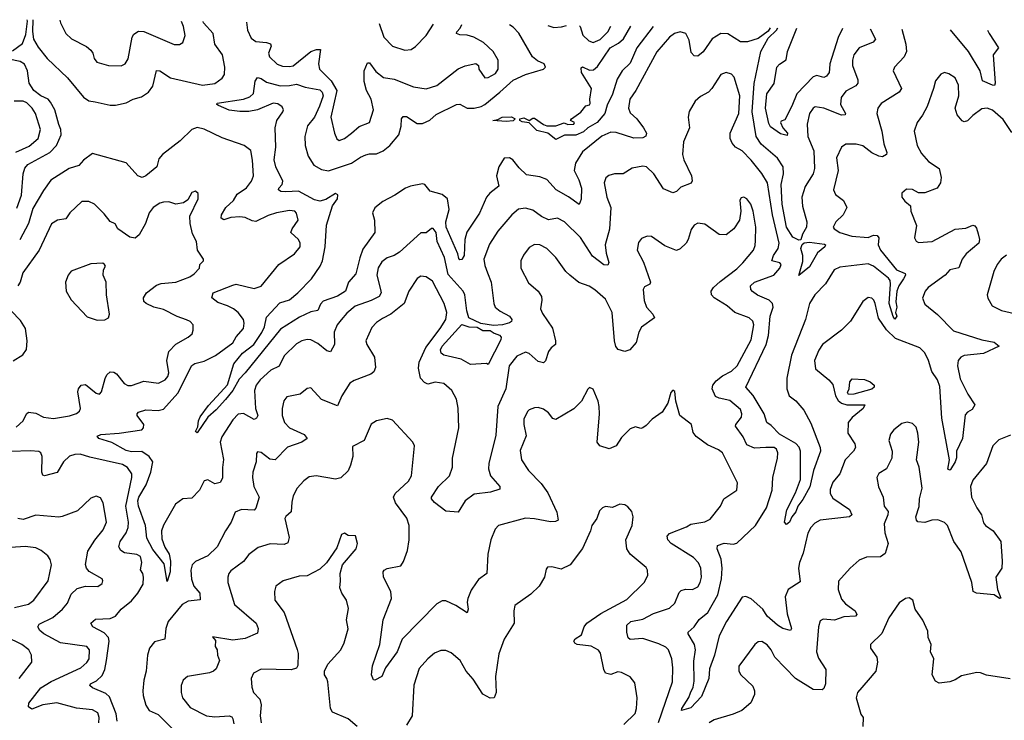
# Model space of a CAD drawing. Extents: x 1921360 to 2014538, y 768294 to 907744.
# Tile 347 of 412: x 1946795 to 1952342, y 903219 to 907163. Entities that reach past the tile are written whole.
import ezdxf

# ---------------------------------------------------------------- set-up
doc = ezdxf.new("R2010")
doc.units = 0

msp = doc.modelspace()

# ---------------------------------------------------------------- linework, layer by layer
at = {"layer": '0CON10XD'}
for points in [[(1946755, 906988.1), (1946809.9, 907030.1), (1946830.4, 907079.6), (1946838.2, 907155), (1946837.9, 907163.1)], [(1946868.8, 907162.8), (1946866.4, 907096.4), (1946873.1, 907053.1), (1946899.1, 907009.1), (1946948.9, 906945), (1947064.2, 906835), (1947155, 906727.5), (1947185, 906706.7), (1947220.3, 906700.3), (1947305, 906681.8), (1947335, 906682), (1947395, 906695.4), (1947435, 906716.2), (1947480.9, 906729.1), (1947520.6, 906755), (1947545, 906788.1), (1947565, 906877.5), (1947585, 906874.5), (1947645, 906835.3), (1947825, 906795.3), (1947895, 906804.1), (1947936, 906834), (1947948.2, 906855), (1947951.5, 906895), (1947936.6, 906965), (1947893.8, 907025), (1947884.7, 907085), (1947830.6, 907145), (1947827.7, 907152.3)], [(1947021.3, 907161.1), (1947024.4, 907145), (1947055.7, 907085), (1947087.5, 907055), (1947171.8, 907011.8), (1947195, 906991.9), (1947207.8, 906975), (1947215, 906943.8), (1947230, 906925), (1947295.6, 906905.6), (1947367, 906903), (1947388.8, 906915), (1947406.7, 906943.3), (1947429.2, 907065), (1947438.9, 907081.1), (1947465, 907099.2), (1947495, 907097.3), (1947665, 907023.3), (1947695, 907023.1), (1947714.5, 907035.5), (1947726.4, 907075), (1947718.5, 907125), (1947706, 907153.6)], [(1948073, 907149.6), (1948078, 907105), (1948099.4, 907059.4), (1948125, 907040.7), (1948185.2, 907035.2), (1948207.1, 907027.1), (1948212.5, 907015), (1948197.3, 906975), (1948201.8, 906955), (1948245, 906912.1), (1948275, 906900.9), (1948315, 906899.1), (1948335, 906904.2), (1948435, 906983.6), (1948466.2, 906996.2), (1948490, 906995), (1948478.9, 906915), (1948483.5, 906885), (1948549.4, 906819.4), (1948581.8, 906765), (1948547.3, 906615), (1948568.1, 906525), (1948582.4, 906492.4), (1948595, 906482.5), (1948625, 906494.3), (1948664.3, 906525), (1948707.6, 906562.4), (1948765.4, 906584.6), (1948788.1, 906655), (1948774.7, 906715), (1948748.6, 906765), (1948734.7, 906814.7), (1948734.8, 906875.2), (1948755, 906920), (1948765, 906921.2), (1948801.6, 906871.6), (1948845, 906837.5), (1948905, 906828.2), (1949014.3, 906785.7), (1949084.4, 906774.4), (1949145, 906793.3), (1949265, 906886.5), (1949305, 906902.9), (1949365, 906916.2), (1949380, 906905), (1949382, 906885), (1949415, 906836), (1949435, 906837.5), (1949475, 906859.4), (1949490, 906885), (1949490.8, 906935), (1949462, 906985), (1949408, 907035), (1949354.2, 907065), (1949315, 907075.8), (1949275, 907077.3), (1949256.4, 907085), (1949258, 907095), (1949276.9, 907115), (1949286.7, 907136.4)], [(1948819.3, 907141.5), (1948846.5, 907065), (1948895, 907014.4), (1948965, 906992.2), (1949000, 906995), (1949025, 907012.5), (1949085, 907074.2), (1949126.7, 907138.1)], [(1951764.2, 907109.4), (1951786.5, 907025), (1951791.1, 906985), (1951777.5, 906955), (1951724.2, 906895), (1951715.7, 906875), (1951763.1, 906775), (1951749.2, 906755), (1951648.6, 906691.4), (1951628.6, 906665), (1951623.3, 906635), (1951652.5, 906535), (1951664, 906464), (1951680.6, 906415), (1951678.1, 906405), (1951655, 906390.8), (1951635, 906395.7), (1951595, 906413.2), (1951545, 906453.5), (1951506.8, 906463.2), (1951448.3, 906461.7), (1951425, 906446.2), (1951397.1, 906385), (1951406.7, 906313.3), (1951378.9, 906205), (1951390, 906180), (1951436, 906145), (1951453.8, 906105), (1951434.5, 906065), (1951392.2, 906025), (1951377.5, 905995), (1951382.5, 905985), (1951414.4, 905965), (1951483.8, 905945), (1951575, 905937.5), (1951605, 905950), (1951625, 905949.2), (1951635.2, 905935), (1951631.6, 905895), (1951645, 905866.2), (1951735, 905755.5), (1951784, 905735), (1951785.6, 905725), (1951774.5, 905705), (1951747.1, 905665), (1951737.3, 905635), (1951730.8, 905575), (1951737.1, 905545), (1951729.4, 905515), (1951735.5, 905494.5), (1951725, 905478), (1951715, 905492.5), (1951692.8, 905565), (1951700.7, 905675), (1951698.6, 905695), (1951689, 905709), (1951605, 905775.2), (1951575, 905788.3), (1951415, 905770), (1951382.9, 905755), (1951334.1, 905675.9), (1951274.6, 905615), (1951244.7, 905565), (1951222.7, 905475), (1951143.7, 905275), (1951117.2, 905145), (1951117.5, 905085), (1951130.5, 905045), (1951168, 905018), (1951212.9, 904965), (1951252.7, 904892.7), (1951304.6, 904755), (1951306.5, 904735), (1951267.1, 904625), (1951246.7, 904533.3), (1951207.8, 904462.2), (1951179.4, 904425), (1951167.3, 904392.7), (1951144, 904365), (1951132, 904335), (1951115, 904320.8), (1951103.3, 904335), (1951115.8, 904404.2), (1951165, 904500), (1951194.4, 904575), (1951193.6, 904735), (1951185.9, 904755.9), (1951167.1, 904777.1), (1951075, 904829.7), (1951028, 904878), (1951003.3, 904895), (1950988.8, 904945), (1950927.6, 905047.6), (1950885.6, 905095), (1951000.4, 905335), (1951013.9, 905385), (1951023.7, 905495), (1951040, 905545), (1951036.2, 905565), (1951017.5, 905585), (1950952.2, 905612.2), (1950923.8, 905633.8), (1950914.7, 905645), (1950912.7, 905665), (1950935, 905685.9), (1951044.4, 905725), (1951077.5, 905765), (1951085.7, 905785), (1951077.5, 905795), (1951033.1, 905805), (1951041, 905835), (1951067.8, 905875), (1951072.7, 905905), (1951035.6, 906065), (1951007.4, 906245), (1950976.5, 906296.5), (1950915, 906372.5), (1950865.5, 906425), (1950827.5, 906445), (1950808.8, 906468.8), (1950798.2, 906495), (1950798.2, 906525), (1950846.4, 906635), (1950851.1, 906735), (1950819.6, 906839.6), (1950805, 906855.8), (1950775, 906865.8), (1950745, 906853.8), (1950695, 906776.2), (1950675, 906756), (1950629.7, 906730.3), (1950601.2, 906705), (1950566.4, 906646.4), (1950560.8, 906615), (1950567.5, 906555), (1950534.4, 906475), (1950529.1, 906405), (1950537.3, 906375), (1950579.6, 906285), (1950583.2, 906256.8), (1950577.6, 906242.4), (1950520.5, 906219.5), (1950495, 906195.7), (1950475, 906189.4), (1950421.6, 906211.6), (1950367.5, 906295), (1950325.8, 906335), (1950305, 906339.4), (1950245, 906327.1), (1950195, 906295.7), (1950145, 906295.7), (1950113.2, 906286.8), (1950097.9, 906272.1), (1950087.1, 906245), (1950102.5, 906165), (1950125.4, 906105), (1950116.8, 905983.2), (1950093.3, 905895), (1950098.2, 905848.2), (1950114.1, 905795.9), (1950108.3, 905781.7), (1950085, 905782.9), (1950022.4, 905832.4), (1949955, 905936.2), (1949865, 906025.4), (1949825, 906046.5), (1949775, 906037.1), (1949735, 906055.3), (1949685, 906091.1), (1949645, 906101.6), (1949605, 906096.2), (1949567.1, 906065), (1949488.1, 905971.9), (1949440.8, 905899.2), (1949410, 905815), (1949415, 905780), (1949431.3, 905738.7), (1949450.7, 905685), (1949465.9, 905565.9), (1949473.8, 905545), (1949501.9, 905521.9), (1949553.5, 905493.5), (1949566.7, 905475), (1949565.6, 905465), (1949555, 905456.5), (1949515, 905444.7), (1949465, 905442.4), (1949393.6, 905453.6), (1949325.3, 905485), (1949313.5, 905525), (1949302.9, 905615), (1949292.4, 905635), (1949209.5, 905729.5), (1949187.4, 905825), (1949147.5, 905915), (1949141.8, 905965), (1949125, 905987.1), (1949115, 905986.9), (1949085, 905963.1), (1949055, 905962.5), (1948935, 905854.2), (1948905, 905835.8), (1948865, 905822.9), (1948835, 905799.2), (1948815, 905766.2), (1948807.5, 905725), (1948827.9, 905645), (1948832.1, 905625), (1948820.9, 905605), (1948775, 905582), (1948685, 905550.7), (1948638.3, 905511.7), (1948605.8, 905474.2), (1948583.8, 905445), (1948566.2, 905405), (1948568.8, 905335), (1948546.4, 905293.6), (1948525, 905298.9), (1948475, 905340.4), (1948435, 905360.7), (1948415, 905363.1), (1948385, 905356.2), (1948355, 905337.8), (1948285, 905270), (1948256.4, 905213.6), (1948209.4, 905190.6), (1948150, 905135), (1948128, 905105), (1948118.2, 905075), (1948123.6, 904975), (1948136.4, 904935), (1948130, 904920), (1948115, 904913.3), (1948055, 904945.5), (1948026.7, 904943.3), (1947995, 904910.8), (1947933.9, 904815), (1947924.5, 904785), (1947943, 904687), (1947937.6, 904642.4), (1947937.6, 904582.4), (1947925, 904558.6), (1947895, 904550.8), (1947855, 904572.5), (1947835, 904568), (1947808, 904515), (1947765, 904470), (1947715, 904465.6), (1947672.5, 904435), (1947605, 904317.5), (1947594, 904286), (1947595, 904241.2), (1947613.3, 904193.3), (1947638, 904155), (1947645.2, 904115), (1947643.2, 904055), (1947625, 904000), (1947609.8, 904099.8), (1947545, 904180), (1947510.6, 904245), (1947503.7, 904315), (1947464, 904424), (1947461.4, 904455), (1947466.3, 904475), (1947506.7, 904545), (1947533.7, 904615), (1947544.3, 904675), (1947525, 904704.7), (1947482.7, 904732.7), (1947425, 904731.3), (1947395, 904738.3), (1947315, 904783.5), (1947241.2, 904805), (1947232.3, 904817.7), (1947251.8, 904828.2), (1947355.2, 904834.8), (1947483.8, 904855), (1947492.5, 904865), (1947494.3, 904885), (1947456, 904935), (1947456, 904945), (1947465, 904954), (1947505, 904967.1), (1947575, 904962.5), (1947605, 904971.5), (1947685, 905060.4), (1947765, 905215.7), (1947782.5, 905227.5), (1947835, 905240.4), (1947897.7, 905272.3), (1947995.2, 905344.8), (1948015, 905377.8), (1948055, 905424), (1948060.5, 905455), (1948055.5, 905475), (1948025.6, 905515), (1947998.9, 905535), (1947965, 905553.2), (1947910.6, 905570.6), (1947878.3, 905598.3), (1947884.3, 905625), (1947995, 905668.7), (1948015, 905673.4), (1948115, 905650.6), (1948155, 905662.7), (1948254.7, 905785.3), (1948342.5, 905845), (1948374.2, 905885), (1948374.3, 905905), (1948365.7, 905925), (1948322.9, 905965), (1948329.6, 905985), (1948363.6, 906035), (1948355, 906073.8), (1948344.6, 906084.6), (1948315, 906088.8), (1948241.2, 906075), (1948195, 906061.1), (1948125, 906027.3), (1948105, 906030), (1948065, 906050.5), (1948035, 906053.8), (1947985, 906050.4), (1947945, 906036.9), (1947929.2, 906045), (1947931.8, 906065), (1947955.5, 906105), (1947999.5, 906145), (1948019.4, 906180.6), (1948073.6, 906216.4), (1948101.8, 906255), (1948111.5, 906285), (1948106.7, 906373.3), (1948097, 906427), (1948058.8, 906455), (1947935, 906497.7), (1947835, 906546.9), (1947795, 906555.6), (1947765, 906544.4), (1947698.6, 906481.4), (1947598.9, 906405), (1947579.5, 906380.5), (1947567.5, 906335), (1947505, 906284.5), (1947485, 906275.6), (1947460, 906285), (1947395, 906357.1), (1947205, 906410), (1947155, 906372.2), (1947127.8, 906342.2), (1947073.8, 906326.2), (1946970.8, 906259.2), (1946928.6, 906201.4), (1946868.8, 906101.2), (1946843.9, 906016.1), (1946795, 905923.1)], [(1951022.5, 907117.5), (1951010.7, 907099.3), (1950955, 907058.2), (1950895, 907038.9), (1950855, 907037.8), (1950785, 907082.7), (1950745, 907086.1), (1950696.7, 907055), (1950645, 906982.5), (1950615, 906957.5), (1950595, 906960), (1950577.6, 906977.6), (1950567.1, 907047.1), (1950547.5, 907085), (1950515, 907094.3), (1950484.5, 907085.5), (1950455, 907064.2), (1950385, 906982.9), (1950266.8, 906765), (1950232, 906715), (1950224.3, 906664.3), (1950235, 906638.9), (1950271.1, 906605), (1950309.5, 906555), (1950325.6, 906525), (1950323.1, 906506.9), (1950305, 906497.8), (1950255, 906497.1), (1950155, 906527.3), (1950125, 906529.4), (1950075, 906507), (1949965, 906419.2), (1949926.7, 906355), (1949919.1, 906315), (1949945, 906262.5), (1949959.6, 906215), (1949957.4, 906152.6), (1949946.6, 906123.4), (1949886.4, 906166.4), (1949817.1, 906205), (1949765, 906263.3), (1949725, 906278.1), (1949650.3, 906290.3), (1949608.8, 906328.8), (1949573.3, 906375), (1949555, 906386), (1949525, 906383.3), (1949494, 906335), (1949480.6, 906285), (1949494.1, 906225.9), (1949443.9, 906186.1), (1949425, 906163.6), (1949385, 906073.6), (1949313.2, 905966.7), (1949302, 905925), (1949299.3, 905835), (1949285, 905813.1), (1949275, 905812), (1949269.5, 905819.5), (1949263.8, 905845), (1949197.2, 905995), (1949196.4, 906025), (1949215.2, 906095), (1949205.2, 906155.2), (1949175, 906179.2), (1949107.3, 906197.3), (1949076.7, 906235), (1949065, 906238.5), (1948996.7, 906226.7), (1948968.8, 906215), (1948908.8, 906175), (1948840.3, 906139.7), (1948795.9, 906104.1), (1948782.8, 906075), (1948793.9, 906035), (1948795.8, 905965), (1948728.4, 905871.6), (1948711.8, 905821.8), (1948688.3, 905731.7), (1948647.1, 905685), (1948630, 905635), (1948585, 905607.1), (1948505, 905579.2), (1948488.7, 905561.3), (1948474.1, 905525.9), (1948435, 905518.2), (1948371.1, 905488.9), (1948265, 905420.3), (1948065.4, 905175), (1948030.5, 905139.5), (1947995, 905075.6), (1947955, 905024.2), (1947902.6, 904967.4), (1947854, 904926), (1947795, 904838), (1947786.2, 904845), (1947799.1, 904870.9), (1947803.1, 904905), (1947812.6, 904927.4), (1947858.9, 904991.1), (1947925.5, 905065), (1947965, 905108), (1948002.2, 905225), (1948050.7, 905285), (1948114.5, 905335.5), (1948158.3, 905401.7), (1948173.3, 905435), (1948185, 905489.2), (1948260.8, 905569.2), (1948315, 905586.9), (1948361.8, 905625), (1948438.9, 905705), (1948488.2, 905775), (1948501.6, 905805), (1948516.2, 905885), (1948523.8, 906006.2), (1948557.8, 906115), (1948586.2, 906155), (1948587.1, 906177.1), (1948574.2, 906184.2), (1948518.8, 906151.2), (1948485, 906141.9), (1948455, 906148.7), (1948365, 906198.5), (1948294.8, 906194.8), (1948265.3, 906195.3), (1948252.5, 906205), (1948254.6, 906215), (1948274.2, 906235.8), (1948277.3, 906255), (1948238.8, 906335), (1948229.1, 906375), (1948237.8, 906445), (1948234.7, 906555.3), (1948244.5, 906595), (1948278, 906645), (1948281.2, 906655), (1948273, 906673), (1948249.3, 906689.3), (1948223.8, 906693.8), (1948135, 906656.5), (1948085.9, 906645.9), (1948035, 906645.7), (1947974.6, 906654.6), (1947915, 906680), (1947906.2, 906685), (1947906.7, 906693.3), (1948055, 906716.7), (1948090.9, 906729.1), (1948111.7, 906748.3), (1948122.1, 906817.9), (1948135, 906837.5), (1948155, 906832), (1948185, 906812), (1948261.6, 906791.6), (1948315, 906792.2), (1948355, 906800.8), (1948402.9, 906782.9), (1948485, 906767.7), (1948499.5, 906755), (1948504.4, 906735), (1948484, 906676), (1948455.5, 906614.5), (1948417.3, 906565), (1948401.8, 906505), (1948403.1, 906455), (1948419.3, 906395), (1948451.2, 906345), (1948495, 906319.3), (1948535, 906312.4), (1948664.5, 906355), (1948715, 906389.2), (1948745, 906402), (1948765, 906408.3), (1948805, 906407.7), (1948841.8, 906425), (1948879.6, 906455), (1948931.8, 906515), (1948943.4, 906563.4), (1948945.6, 906604.4), (1948955, 906617.5), (1948975, 906618.1), (1949035, 906579.6), (1949065, 906578.2), (1949105, 906598.2), (1949140.9, 906629.1), (1949255, 906685.5), (1949275, 906686.9), (1949315, 906664.6), (1949355, 906665.9), (1949395, 906675.2), (1949415, 906685.3), (1949500, 906755), (1949575, 906822.4), (1949645, 906854.7), (1949745.9, 906884.1), (1949756.7, 906895), (1949748.8, 906915), (1949711.9, 906931.9), (1949683.9, 906953.9), (1949607.8, 907087.8), (1949575, 907120.8), (1949555.2, 907133.5)], [(1950363, 907124.6), (1950271.8, 907005), (1950235, 906918.8), (1950190, 906875), (1950161.1, 906828.9), (1950135, 906743.8), (1950105, 906681.2), (1950091.4, 906635), (1950048.8, 906585), (1949995.7, 906554.3), (1949971.7, 906531.7), (1949927.6, 906512.4), (1949865, 906513.1), (1949815, 906489.5), (1949770, 906525), (1949709.2, 906539.2), (1949665, 906583.3), (1949625, 906588), (1949613.3, 906595), (1949613.3, 906605), (1949635, 906610.8), (1949665, 906596), (1949685, 906609.2), (1949695, 906608.6), (1949745, 906572.3), (1949765, 906566.2), (1949814.5, 906565.5), (1949863, 906583), (1949882.7, 906572.7), (1949916.7, 906575), (1949920, 906585), (1949897.5, 906595), (1949904, 906605), (1949956.9, 906643.1), (1949985, 906678.8), (1950005.8, 906684.2), (1950008.3, 906691.7), (1950006, 906715), (1950016.1, 906776.1), (1949959.6, 906865), (1949957.5, 906892.5), (1949965, 906897.5), (1950005, 906879.4), (1950028.2, 906881.8), (1950049.6, 906900.4), (1950121.4, 907005), (1950168.5, 907031.5), (1950196.7, 907055), (1950238.2, 907126)], [(1949769.8, 907131.1), (1949805, 907119.3), (1949847.7, 907122.3), (1949876, 907130)], [(1949949, 907129.2), (1949952.5, 907125), (1949967, 907077), (1950000.6, 907045), (1950025.5, 907035.5), (1950065, 907051.4), (1950108, 907095), (1950125.2, 907127.2)], [(1951585.6, 907111.3), (1951616, 907054), (1951603.1, 907036.9), (1951523.3, 907005), (1951494.3, 906965.7), (1951486.6, 906935), (1951487.2, 906905), (1951516.8, 906825), (1951517.5, 906805), (1951505, 906790.5), (1951448.7, 906761.3), (1951423.2, 906725), (1951418.4, 906685), (1951446.7, 906635), (1951445, 906627.5), (1951424.3, 906625.7), (1951325, 906665.4), (1951276.7, 906673.3), (1951264.7, 906665.3), (1951245.3, 906634.7), (1951231.2, 906575), (1951235, 906506), (1951269.6, 906425), (1951273, 906325), (1951264.2, 906295), (1951219.1, 906225), (1951200.5, 906165), (1951205, 906113.3), (1951230.3, 906025), (1951228.2, 905995), (1951204.3, 905955.7), (1951195.8, 905924.2), (1951185, 905922.5), (1951149.7, 905939.7), (1951114.9, 905994.9), (1951089.9, 906125), (1951084.9, 906235), (1951098.7, 906295), (1951095.3, 906335), (1951065, 906382.7), (1950972.4, 906462.4), (1950943.3, 906505), (1950922.1, 906645), (1950933.6, 906803.6), (1950971.1, 906985), (1951011.2, 907058.8), (1951057.8, 907105), (1951065.9, 907117)], [(1951430.3, 907113), (1951405, 907063.8), (1951358.2, 906915), (1951357.1, 906887.1), (1951355.5, 906865), (1951340, 906845), (1951325, 906838.1), (1951285, 906848.8), (1951265, 906841.8), (1951173.4, 906746.6), (1951145, 906676), (1951105, 906600), (1951085, 906592.5), (1951081.2, 906585), (1951094.2, 906555), (1951121.4, 906525), (1951119.4, 906510.6), (1951080.9, 906520.9), (1951025, 906560.9), (1951015, 906578.8), (1950995.8, 906664.2), (1951004.6, 906745), (1951045.6, 906804.4), (1951060.9, 906895), (1951075, 906913.1), (1951113, 906937), (1951120.8, 906985), (1951173.1, 907115.8)], [(1952247.7, 907104.1), (1952255.8, 907085.8), (1952309.1, 907005), (1952279.7, 906965), (1952290.6, 906805), (1952286.7, 906793.3), (1952275, 906794.5), (1952219.3, 906819.3), (1952206.4, 906875), (1952140, 906985), (1952039.4, 907106.4)], [(1946778.2, 906101.8), (1946805, 906175.8), (1946814, 906295), (1946823.3, 906326.7), (1946841.7, 906348.3), (1946965.1, 906414.9), (1947002.1, 906455), (1947028.1, 906515), (1947026.8, 906545), (1947016.2, 906573.8), (1946992.4, 906655), (1946969, 906699), (1946954.6, 906715), (1946915, 906734.5), (1946875, 906764.3), (1946849.1, 906805), (1946838.6, 906875), (1946822.3, 906912.3), (1946797.1, 906927.1), (1946667.5, 906955)], [(1952385, 906528.1), (1952335, 906600.4), (1952275, 906653.3), (1952245, 906664.5), (1952215, 906660.5), (1952165.3, 906624.7), (1952135, 906593.5), (1952115, 906588.5), (1952104, 906594), (1952076.7, 906626.7), (1952065.4, 906665), (1952085.4, 906735), (1952084.5, 906795), (1952064.3, 906835), (1952029.1, 906859.1), (1952005, 906866), (1951985, 906856), (1951955, 906818.8), (1951942.2, 906775), (1951908.1, 906675), (1951881.9, 906625), (1951850.6, 906585), (1951834.2, 906535), (1951850.5, 906455), (1951875, 906410), (1951915.3, 906365.3), (1951974.6, 906324.6), (1951985.5, 906275), (1951982.2, 906245), (1951964.5, 906215.5), (1951895, 906187.8), (1951857.8, 906187.8), (1951825, 906207.8), (1951791.3, 906208.7), (1951765, 906186.7), (1951764.3, 906165), (1951780.9, 906140.9), (1951814, 906115), (1951816, 906085), (1951846.9, 906005), (1951836, 905935), (1951845, 905916.7), (1951858.3, 905908.3), (1951935, 905914.6), (1952065, 905984.7), (1952125, 905989.2), (1952165, 906006), (1952175, 906001.8), (1952185, 905989.6), (1952195, 905958.1), (1952201.5, 905925), (1952198.6, 905905), (1952127.5, 905845), (1952104.6, 905815), (1952085, 905766.9), (1952035, 905754.5), (1952009.2, 905725), (1951912.2, 905655), (1951895.4, 905634.6), (1951881.5, 905595), (1951895, 905560.8), (1951965, 905502.7), (1952055, 905412.1), (1952215, 905360), (1952285, 905346.9), (1952312.5, 905325), (1952225, 905284.6), (1952115, 905273.5), (1952096.1, 905263.9), (1952082.5, 905245), (1952078.2, 905215), (1952092.3, 905142.3), (1952135.8, 905055), (1952176.2, 904995), (1952161.4, 904968.6), (1952135, 904954), (1952122.2, 904937.8), (1952105.6, 904805), (1952073.1, 904735), (1952072.6, 904697.4), (1952065, 904673.3), (1952039.1, 904630.9), (1952035, 904627.5), (1952023.6, 904633.6), (1952033.1, 904685), (1951990.5, 904920.5), (1951978.5, 905098.5), (1951965.4, 905135), (1951933, 905183), (1951915.2, 905245.2), (1951895, 905288.1), (1951865.6, 905315), (1951729.1, 905369.1), (1951677.8, 905417.8), (1951633.6, 905483.6), (1951614.4, 905565), (1951607.1, 905585), (1951596.2, 905595), (1951575, 905598.6), (1951545, 905577.5), (1951474.7, 905465.3), (1951425, 905415.5), (1951318.1, 905335), (1951296.7, 905303.3), (1951272.5, 905245), (1951278.3, 905198.3), (1951354, 905135), (1951375, 905110), (1951391.6, 905045), (1951405, 905019.6), (1951425, 905003.8), (1951455, 904995.8), (1951556.7, 904995), (1951546, 904975), (1951485, 904923.1), (1951463.1, 904895), (1951460.5, 904835), (1951500, 904775), (1951502.9, 904755), (1951491.9, 904735), (1951445.4, 904685), (1951415, 904606.2), (1951375, 904559.2), (1951361.2, 904518.8), (1951361.5, 904495), (1951375, 904468.9), (1951470, 904405), (1951482, 904375), (1951470, 904365), (1951304.8, 904345.2), (1951275, 904329.6), (1951252.7, 904305), (1951235, 904272.5), (1951209.6, 904160.4), (1951187.3, 904107.3), (1951182.4, 904075), (1951191.5, 903998.5), (1951123.9, 903956.1), (1951107.3, 903915), (1951118.2, 903818.3), (1951143.3, 903735), (1951137.5, 903725), (1951095, 903736.4), (1951065, 903755.4), (1951005, 903804.6), (1950981.2, 903845), (1950915, 903902.9), (1950885, 903916.9), (1950865, 903912.9), (1950776.6, 903775), (1950734.8, 903695.2), (1950709.6, 903585), (1950681.7, 903508.3), (1950676.5, 903455), (1950636.9, 903353.1), (1950575, 903289.1), (1950523.6, 903273.6), (1950524.3, 903285), (1950565, 903347.5), (1950573.3, 903373.3), (1950588.6, 903405), (1950595, 903440), (1950592.5, 903552.5), (1950601.3, 903615), (1950595.8, 903645.8), (1950560, 903705), (1950560, 903715), (1950595, 903744.4), (1950623, 903787), (1950672, 903825), (1950727.4, 903925), (1950749.3, 904015), (1950753.3, 904075), (1950747, 904127), (1950724.6, 904185), (1950726.4, 904203.6), (1950763.8, 904216.2), (1950815, 904211.5), (1950835, 904216.9), (1950939.6, 904315), (1951002.8, 904415), (1951034.5, 904514.5), (1951038.2, 904585), (1951064.2, 904694.2), (1951065.8, 904725), (1951058.8, 904745), (1951045.5, 904755.5), (1950997.5, 904755), (1950935, 904750.8), (1950890.5, 904770.5), (1950870.4, 904815), (1950827.9, 904875), (1950829.5, 904885), (1950861.2, 904925), (1950862.5, 904945), (1950855, 904969.4), (1950795, 905018.9), (1950735, 905031.8), (1950715, 905042.7), (1950695.5, 905085), (1950699.5, 905105), (1950719.5, 905130.5), (1950755, 905158), (1950805.6, 905185), (1950836.2, 905215), (1950915, 905360.8), (1950931.2, 905445), (1950925, 905465.7), (1950905, 905484.3), (1950824.6, 905514.6), (1950781.4, 905551.4), (1950707.4, 905597.4), (1950692.2, 905615), (1950690, 905635), (1950702.7, 905655), (1950740.4, 905689.6), (1950835, 905760.6), (1950869.4, 905795), (1950928.1, 905865), (1950938.5, 905891.5), (1950940.6, 905920.6), (1950942.1, 905995), (1950927.5, 906085), (1950914.2, 906125), (1950891.2, 906155), (1950875, 906164), (1950858.8, 906161.2), (1950852.3, 906147.7), (1950857.1, 906085), (1950849.4, 906035), (1950817.5, 905985), (1950775, 905951.4), (1950735, 905953.1), (1950655, 906011.4), (1950615, 906017.5), (1950595, 906006), (1950577.6, 905982.4), (1950561.5, 905925), (1950550, 905905), (1950515, 905873.3), (1950495, 905864.5), (1950429.4, 905889.4), (1950355, 905942.9), (1950330, 905945), (1950298.3, 905931.7), (1950281.3, 905908.7), (1950274.3, 905865), (1950308.9, 905798.9), (1950349.1, 905685), (1950344, 905675), (1950315, 905658.9), (1950307.5, 905645), (1950313, 905583), (1950325.4, 905545.4), (1950361.9, 905505), (1950370.8, 905485), (1950298.7, 905431.3), (1950283.8, 905405), (1950268.1, 905345), (1950232.5, 905305), (1950205, 905295.2), (1950166.9, 905306.9), (1950153.8, 905323.8), (1950146, 905355), (1950132.2, 905515), (1950095, 905589.5), (1950035, 905641.8), (1950002.3, 905662.3), (1949945, 905683.8), (1949895, 905724.3), (1949871.9, 905745), (1949815.6, 905825), (1949765, 905875.5), (1949725, 905895.6), (1949695, 905897.1), (1949665, 905880), (1949633, 905837), (1949618.9, 905805), (1949618.9, 905765), (1949660.9, 905680.9), (1949715.8, 905635), (1949734.3, 905605), (1949736.9, 905585), (1949729.2, 905535), (1949739.8, 905509.8), (1949797.3, 905427.3), (1949812.7, 905355), (1949813.3, 905335), (1949789.2, 905315), (1949775, 905296), (1949756.7, 905243.3), (1949745, 905230.6), (1949715, 905239.1), (1949664.5, 905284.5), (1949645, 905291.4), (1949595, 905269.2), (1949552.2, 905215), (1949533.8, 905085), (1949488.5, 904985), (1949478.2, 904825), (1949437.5, 904665), (1949436.8, 904635), (1949447.1, 904595), (1949499.2, 904535), (1949500.5, 904519.5), (1949447.3, 904502.7), (1949355, 904491.8), (1949304.7, 904455.3), (1949265, 904390.4), (1949195, 904396.3), (1949132.1, 904445), (1949114.5, 904465), (1949114.5, 904475), (1949155, 904534.4), (1949216.2, 904595), (1949232.5, 904645), (1949232.4, 904695), (1949268.5, 904865), (1949265.7, 904975.7), (1949256.3, 905026.3), (1949230, 905075), (1949185, 905115.7), (1949135, 905122.5), (1949095, 905110.6), (1949075, 905120.6), (1949053.8, 905145), (1949041.9, 905201.9), (1949045.5, 905235), (1949082.4, 905317.6), (1949164.5, 905425), (1949195.4, 905475), (1949201.5, 905515), (1949186.2, 905566.2), (1949120.9, 905690.9), (1949085, 905715.6), (1949055, 905718.9), (1949035, 905705.6), (1948986.4, 905635), (1948960.4, 905565), (1948885.2, 905504.8), (1948838.2, 905481.8), (1948805, 905458.9), (1948779.3, 905430.7), (1948745.6, 905355.6), (1948750.5, 905335), (1948794.1, 905264.1), (1948800, 905205), (1948790.1, 905179.9), (1948773.2, 905166.8), (1948678.7, 905131.3), (1948655, 905116.7), (1948609.2, 905045), (1948585, 904988.5), (1948495, 905024.5), (1948435, 905090), (1948415, 905087.5), (1948374.6, 905055.4), (1948300.8, 905039.2), (1948282.2, 905017.8), (1948273.8, 904975), (1948272.9, 904935), (1948285.9, 904895.9), (1948315.6, 904865), (1948397.1, 904827.1), (1948414.3, 904805), (1948385, 904785.4), (1948304.3, 904755.8), (1948235, 904685.7), (1948205, 904688.6), (1948155, 904726.2), (1948135, 904730), (1948129.3, 904720.7), (1948126.6, 904673.4), (1948107.5, 904615), (1948105.6, 904585.6), (1948114.5, 904535), (1948144.4, 904475), (1948125, 904413.8), (1948115, 904402.9), (1948044.6, 904405.4), (1948008.8, 904391.2), (1947986.9, 904335), (1947953.8, 904285), (1947907.8, 904195), (1947854.3, 904145), (1947785, 904112.9), (1947765.8, 904095), (1947759.1, 904065), (1947763.1, 904013.1), (1947776.5, 903975), (1947809.2, 903935), (1947812.1, 903897.9), (1947745, 903890), (1947709.5, 903870.5), (1947632.2, 903775), (1947618.8, 903735), (1947613.6, 903676.4), (1947555, 903660), (1947526.2, 903625), (1947514.1, 903585), (1947508, 903495), (1947494.3, 903445), (1947487.9, 903385), (1947491.2, 903358.8)], [(1946772.5, 906417.5), (1946848.7, 906451.3), (1946898.8, 906495), (1946911.5, 906545), (1946883.2, 906635), (1946864.6, 906665), (1946834.3, 906695), (1946815, 906703.8), (1946764.7, 906704.7)], [(1949535, 906589.6), (1949461.2, 906595), (1949488.8, 906601.2), (1949513.3, 906615), (1949565, 906616.6), (1949586.2, 906605), (1949575, 906594.4), (1949535, 906589.6)], [(1946775, 904870), (1946814.2, 904905.8), (1946832.7, 904945), (1946845, 904954.3), (1946885, 904948.5), (1946928.8, 904925), (1946985, 904917.3), (1947075, 904932.4), (1947115, 904945.9), (1947131, 904959), (1947137.3, 904975), (1947122, 905068), (1947125.5, 905084.5), (1947142, 905105), (1947165, 905110), (1947225, 905061.4), (1947245.5, 905054.5), (1947255, 905067.5), (1947276.2, 905143.8), (1947286.6, 905163.4), (1947305, 905180), (1947325, 905178.6), (1947339.8, 905169.8), (1947384.4, 905115), (1947405, 905103.6), (1947425, 905103.5), (1947495, 905127.5), (1947576.8, 905116.8), (1947615, 905135.5), (1947630, 905155), (1947636, 905175), (1947624.7, 905245.3), (1947634.6, 905295), (1947675, 905337.3), (1947744.2, 905375), (1947766.2, 905393.8), (1947772.9, 905415), (1947771.4, 905445), (1947755, 905464.2), (1947735, 905474.4), (1947682, 905492), (1947605, 905531.2), (1947550, 905545), (1947508, 905565), (1947495, 905576.7), (1947492.1, 905597.9), (1947508.6, 905625), (1947565, 905668.2), (1947592.8, 905677.2), (1947674.6, 905685.4), (1947753.8, 905715), (1947777, 905733), (1947807.5, 905765), (1947810, 905785), (1947830, 905805), (1947831.2, 905815), (1947796.4, 905866.4), (1947790.4, 905915), (1947768.2, 905958.2), (1947754.5, 906015), (1947752.7, 906057.3), (1947801.2, 906155), (1947800, 906185), (1947785, 906197.5), (1947765, 906190), (1947741.7, 906148.3), (1947717.3, 906132.7), (1947675, 906124), (1947635, 906137.5), (1947605.8, 906135.8), (1947585, 906130), (1947547.5, 906105), (1947525, 906075.8), (1947503.1, 906015), (1947467.3, 905952.7), (1947445, 905932.9), (1947415, 905939.5), (1947348.8, 905985), (1947333.8, 906013.8), (1947305, 906027.5), (1947271.1, 906071.1), (1947216, 906125), (1947185, 906140.6), (1947145, 906139.2), (1947078, 906075), (1947055, 906041.2), (1947007.5, 906035), (1946975, 906014), (1946905.6, 905865), (1946812.2, 905737.8), (1946797.1, 905685), (1946785.3, 905664.7)], [(1951185, 905722.5), (1951207.3, 905802.7), (1951206.7, 905835), (1951195.7, 905875), (1951202.4, 905897.6), (1951213.5, 905906.5), (1951245, 905911.6), (1951329.5, 905899.5), (1951334, 905895), (1951330.8, 905885), (1951289.8, 905850.2), (1951245, 905771.9), (1951185, 905722.5)], [(1952355, 905837.5), (1952324, 905815), (1952302.5, 905785), (1952282.9, 905745), (1952246, 905615), (1952248.8, 905595), (1952273, 905553), (1952326.6, 905526.6), (1952553.2, 905473.3)], [(1947231.7, 905471.7), (1947275, 905473.8), (1947295.9, 905484.1), (1947301.2, 905505), (1947283.4, 905613.4), (1947281.4, 905685), (1947266, 905725), (1947266.7, 905755), (1947277.5, 905775), (1947272.5, 905785), (1947263, 905793), (1947195, 905789.2), (1947085, 905747.5), (1947067.5, 905725), (1947053.8, 905685), (1947056.7, 905635), (1947085.9, 905585.9), (1947175, 905490), (1947231.7, 905471.7)], [(1946757.6, 905242.4), (1946813.6, 905276.4), (1946832.6, 905307.4), (1946837.3, 905355), (1946827.5, 905425), (1946799.9, 905469.9), (1946746.2, 905525)], [(1949435, 905222.5), (1949425, 905227.5), (1949335, 905222.5), (1949282.4, 905252.4), (1949184.2, 905275), (1949168.5, 905285), (1949166.4, 905305), (1949175.4, 905325), (1949285, 905447.8), (1949325, 905434), (1949371.4, 905431.4), (1949404.1, 905414.1), (1949445, 905413.1), (1949467.6, 905397.6), (1949497.7, 905387.7), (1949507, 905375), (1949505, 905361.1), (1949435, 905222.5)], [(1951464, 905054), (1951459.2, 905065), (1951468.1, 905085), (1951472.5, 905125), (1951485, 905141.2), (1951555, 905137.5), (1951586.9, 905125), (1951608.9, 905105), (1951609.6, 905095), (1951595, 905082.8), (1951495, 905054.2), (1951464, 905054)], [(1950394.2, 903205.8), (1950472.5, 903435), (1950474.6, 903515), (1950468.9, 903565), (1950450, 903615), (1950435, 903630.5), (1950395, 903650), (1950305, 903678.9), (1950234.3, 903674.3), (1950223.5, 903683.5), (1950214.5, 903715), (1950215.7, 903755), (1950238.8, 903775), (1950305, 903789.2), (1950365, 903820.3), (1950455, 903850.9), (1950485, 903878.1), (1950511, 903939), (1950520.7, 903949.3), (1950545, 903956.9), (1950585.9, 903955.9), (1950615, 903970.8), (1950628.5, 903995), (1950635.5, 904025), (1950632.2, 904075), (1950620, 904105), (1950591.4, 904135), (1950465.5, 904215), (1950446.5, 904235), (1950442.2, 904255), (1950455, 904270), (1950551.9, 904308.1), (1950576.6, 904323.4), (1950654, 904336), (1950685, 904351.1), (1950743.3, 904425), (1950762, 904465), (1950835.6, 904514.4), (1950839.2, 904555), (1950753.5, 904725), (1950732.1, 904742.1), (1950670.2, 904770.2), (1950605.8, 904815.8), (1950589.1, 904839.1), (1950579.2, 904885), (1950514.2, 904935), (1950491.2, 905015), (1950485, 905070), (1950475, 905077.5), (1950462.5, 905065), (1950446.7, 905005), (1950415, 904953.3), (1950358.8, 904915), (1950325, 904878.8), (1950305, 904866.2), (1950295, 904861.2), (1950265, 904870.8), (1950235, 904860), (1950185, 904812), (1950156.1, 904763.9), (1950115, 904747.8), (1950064, 904764), (1950047.8, 904785), (1950061.9, 904945), (1950060, 904985), (1950054.2, 905015), (1950025, 905082.5), (1950005, 905092.5), (1949995, 905082.5), (1949959.2, 905015), (1949916.9, 904973.1), (1949815, 904912.7), (1949798.5, 904918.5), (1949775, 904950), (1949745, 904971.4), (1949715, 904980.8), (1949695, 904977.5), (1949665, 904967.5), (1949655, 904958), (1949635.5, 904914.5), (1949634.4, 904885), (1949648.9, 904821.1), (1949615, 904737.5), (1949621.9, 904685), (1949661.4, 904625), (1949732, 904552), (1949769.4, 904499.4), (1949821.5, 904391.5), (1949829.2, 904345), (1949812.7, 904337.3), (1949785, 904335.5), (1949695, 904353.3), (1949645, 904356.4), (1949492, 904315), (1949474.3, 904295), (1949449.4, 904235), (1949432.2, 904155), (1949427.5, 904045), (1949379.2, 904010.8), (1949366.9, 903993.1), (1949338.6, 903951.4), (1949319.4, 903905), (1949315.5, 903885), (1949322.1, 903845), (1949315.8, 903824.2), (1949251.2, 903865), (1949195, 903891.9), (1949175, 903891.1), (1949145, 903875.5), (1948950, 903675), (1948921.1, 903605), (1948855.6, 903515), (1948835, 903466.2), (1948795, 903445.8), (1948787.5, 903447.5), (1948776.9, 903475), (1948782.3, 903525), (1948823.6, 903646.4), (1948841.8, 903785), (1948890.4, 903905), (1948886.2, 903945), (1948844.5, 904024.5), (1948842.5, 904055), (1948848, 904065), (1948865, 904074.3), (1948942, 904088), (1948957.3, 904112.7), (1948979.7, 904175), (1948990, 904235), (1948988.4, 904315), (1948976.3, 904356.3), (1948913, 904443), (1948900.5, 904475), (1948910.6, 904495), (1948985.7, 904565), (1949001.4, 904595), (1949020, 904765), (1949010, 904785), (1948895, 904908.8), (1948865, 904918), (1948805, 904904), (1948775, 904886.2), (1948736.2, 904793.8), (1948670, 904760), (1948672, 904705), (1948659.2, 904655), (1948645, 904623.8), (1948605, 904584.3), (1948575, 904576.7), (1948465, 904595.8), (1948425, 904589.2), (1948395, 904567.5), (1948358.1, 904525), (1948335, 904483.3), (1948327.9, 904447.9), (1948325, 904393.3), (1948295, 904367.1), (1948289.5, 904355), (1948312.2, 904247.8), (1948305, 904218.8), (1948285, 904209.4), (1948206.6, 904213.4), (1948138.7, 904191.3), (1948085, 904152.5), (1948055, 904112.9), (1947985, 904060), (1947972.5, 904045), (1947966.7, 904025), (1947967.1, 903995), (1948005, 903870.8), (1948126.7, 903765), (1948139.1, 903735), (1948135, 903708.8), (1948065, 903680), (1947995, 903670.6), (1947881.7, 903688.3), (1947898, 903668), (1947897.1, 903635), (1947907.1, 903615), (1947908.9, 903585), (1947920, 903555), (1947901.8, 903508.2), (1947887.5, 903495), (1947865, 903486.4), (1947740, 903465), (1947716, 903445), (1947704.2, 903415), (1947704.3, 903375), (1947713.1, 903345), (1947755, 903291.4), (1947846.7, 903245), (1947895, 903238.7), (1947974.6, 903244.6), (1947989.2, 903239.2), (1947996.6, 903226.6), (1948001.3, 903198.7)], [(1952376.7, 904825), (1952311.6, 904798.4), (1952276.7, 904765), (1952240.8, 904665), (1952165, 904570.9), (1952152.1, 904535), (1952157.7, 904475), (1952186.5, 904415), (1952213.3, 904375), (1952225, 904330), (1952236.2, 904315), (1952278.8, 904285), (1952322, 904225), (1952330.6, 904115), (1952327.1, 904075), (1952294.3, 904025), (1952303.1, 903955), (1952322.5, 903907.5), (1952315, 903904.2), (1952284.7, 903924.7), (1952185, 903934.6), (1952165.6, 903945), (1952158.6, 903995), (1952098.2, 904168.2), (1952056.8, 904225), (1952021.5, 904315), (1952005, 904333.1), (1951966.8, 904346.8), (1951933.8, 904346.2), (1951895, 904332), (1951855, 904336.7), (1951846.7, 904345), (1951843.8, 904365), (1951863, 904423), (1951864, 904465), (1951878.8, 904525), (1951861.4, 904645), (1951847.5, 904685), (1951861.1, 904785), (1951855.5, 904835), (1951845, 904868.8), (1951825, 904889.2), (1951795, 904897.5), (1951765, 904890), (1951719.2, 904855), (1951700.2, 904829.8), (1951691.1, 904795), (1951709.2, 904735), (1951707.5, 904695), (1951678.5, 904635), (1951635, 904607.5), (1951623.1, 904585), (1951633, 904533), (1951660, 904475), (1951664.2, 904425), (1951686.7, 904395), (1951686.2, 904375), (1951665.6, 904325), (1951668.5, 904275), (1951687.8, 904215), (1951671.5, 904158.5), (1951645, 904139.1), (1951565, 904138), (1951525, 904120), (1951474.4, 904075.6), (1951408.1, 904001.9), (1951405.5, 903955), (1951425, 903901.9), (1951446.7, 903875), (1951501.5, 903835), (1951510.5, 903815), (1951503.3, 903805), (1951437.6, 903802.4), (1951385, 903783.3), (1951320.7, 903789.3), (1951305, 903778.8), (1951294.4, 903745), (1951283.1, 903605), (1951295, 903569.2), (1951337.1, 903505), (1951334.4, 903425), (1951325, 903398.8), (1951315, 903391.2), (1951265, 903392.3), (1951164.8, 903454.8), (1951050, 903575), (1951028.9, 903615), (1951005, 903644.3), (1950975, 903662.9), (1950955, 903660), (1950936.2, 903645), (1950845.6, 903524.4), (1950846.5, 903495), (1950856.7, 903475), (1950925, 903412), (1950935.4, 903385), (1950935.5, 903365), (1950913.4, 903316.6), (1950863.8, 903275), (1950815, 903253.6), (1950708, 903222), (1950680, 903205)], [(1947343.9, 903215), (1947339, 903255), (1947300.4, 903350.4), (1947279.9, 903369.9), (1947205, 903401.1), (1947189.4, 903415), (1947194.4, 903425), (1947228.6, 903441.4), (1947259.6, 903470.4), (1947275.2, 903504.8), (1947284.8, 903554.8), (1947298.9, 903665), (1947295.8, 903685), (1947270.9, 903710.9), (1947207.5, 903745), (1947195.8, 903765), (1947222.3, 903787.7), (1947305, 903792.9), (1947335, 903806), (1947366.9, 903845), (1947425, 903891.8), (1947460.3, 903935), (1947490.4, 903985), (1947493.1, 904025), (1947489.1, 904045), (1947475.6, 904065.6), (1947482.6, 904107.4), (1947475, 904141.4), (1947455, 904151.8), (1947385, 904162.7), (1947364.4, 904175), (1947353.6, 904195), (1947360.4, 904225), (1947395.3, 904275), (1947406.5, 904305), (1947407.3, 904335), (1947392.7, 904425), (1947427.5, 904585), (1947425.9, 904605.9), (1947401.5, 904641.5), (1947375, 904659.2), (1947190.3, 904700.3), (1947135, 904717.1), (1947105, 904715.5), (1947075, 904705.5), (1947042.2, 904675), (1947005.3, 904614.7), (1946935, 904594.5), (1946925, 904599.2), (1946919.6, 904615), (1946922.1, 904705), (1946914, 904724), (1946902, 904732), (1946855, 904736.1), (1946745, 904731.7)], [(1947240, 903205), (1947243.1, 903235), (1947235, 903261.4), (1947205, 903278.9), (1947115, 903286.7), (1947005, 903317.2), (1946925.3, 903305.3), (1946862.6, 903282.6), (1946844.5, 903294.5), (1946846.4, 903315), (1946915, 903402.4), (1946973.2, 903436.8), (1947138.9, 903515), (1947173.5, 903545), (1947186.7, 903565), (1947188.5, 903615), (1947173.8, 903633.8), (1947025.8, 903655), (1946931.1, 903705), (1946908.5, 903725), (1946896.9, 903745), (1946905, 903760.6), (1946982.6, 903797.4), (1947036.7, 903845), (1947065, 903879.2), (1947085, 903930), (1947118.3, 903961.7), (1947165, 903974.5), (1947235, 903972), (1947260.5, 903989.5), (1947264, 904005), (1947258.8, 904015), (1947186.2, 904056.2), (1947171.1, 904075), (1947166.4, 904096.4), (1947179.2, 904170.8), (1947217.6, 904232.4), (1947265, 904290.8), (1947283.8, 904335), (1947265, 904443.3), (1947250.9, 904470.9), (1947225, 904480), (1947195, 904470), (1947121.1, 904398.9), (1947035, 904366.5), (1947015, 904363.3), (1946885.5, 904374.5), (1946815, 904350), (1946785, 904355.5)], [(1950198.1, 903195), (1950262.1, 903257.9), (1950270, 903285), (1950274.5, 903345), (1950260.4, 903430.4), (1950233.8, 903463.8), (1950185, 903488.9), (1950165, 903491.1), (1950125, 903476.7), (1950095, 903484.3), (1950085.5, 903505), (1950066.4, 903596.4), (1950055, 903614.4), (1950015, 903636.2), (1949935, 903645.8), (1949922.4, 903652.4), (1949916, 903665), (1949925, 903677.1), (1949960.3, 903699.7), (1949974.5, 903745), (1949989.5, 903765), (1950069.4, 903820.6), (1950215, 903899.5), (1950312.5, 903995), (1950334, 904035), (1950332.5, 904065), (1950325, 904078.8), (1950233.7, 904153.7), (1950215.7, 904185), (1950210.6, 904235), (1950246, 904315), (1950251.2, 904365), (1950243.6, 904393.6), (1950221.7, 904421.7), (1950205, 904431.2), (1950175, 904436.2), (1950135, 904416.2), (1950095, 904422), (1950077.5, 904415), (1950061.7, 904398.3), (1950045.7, 904354.3), (1950017.5, 904315), (1950010, 904285), (1949964.7, 904185.3), (1949895.8, 904095), (1949845, 904070.8), (1949793.6, 904083.6), (1949769.3, 904080.7), (1949760, 904070), (1949750.8, 904025), (1949720.8, 903975), (1949675, 903930), (1949584.2, 903865), (1949578.6, 903835), (1949581.4, 903765), (1949525, 903676.7), (1949495, 903592.5), (1949475.7, 903465), (1949478.8, 903375), (1949467.5, 903345), (1949445, 903343.8), (1949405, 903366.7), (1949350.5, 903450.5), (1949310.5, 903495), (1949275.6, 903555), (1949225, 903598.6), (1949195, 903612.5), (1949167.3, 903612.7), (1949132.4, 903597.6), (1949095, 903564.2), (1949045, 903511.2), (1949015, 903416.7), (1949006.7, 903243.3), (1948975, 903192.5)], [(1948695.7, 903185), (1948645, 903226.9), (1948557.5, 903265), (1948545.6, 903285), (1948530.8, 903435), (1948526, 903455), (1948512, 903475), (1948512.5, 903495), (1948530, 903535), (1948603.4, 903616.6), (1948622.5, 903655), (1948646.4, 903733.6), (1948636.9, 903785), (1948648.2, 903848.2), (1948635.6, 903895), (1948609.5, 903935), (1948598.5, 903965), (1948602.5, 904005), (1948600.8, 904045), (1948613.8, 904095), (1948690, 904185), (1948698.8, 904215), (1948686.8, 904256.8), (1948645, 904260), (1948625, 904272.5), (1948607.5, 904265), (1948580.7, 904189.3), (1948524, 904105), (1948485, 904069.2), (1948415, 904033.1), (1948369.1, 904030.9), (1948278.8, 904005), (1948238.1, 903975), (1948230.4, 903945), (1948232.7, 903895), (1948284.2, 903825), (1948358.3, 903618.3), (1948364.6, 903595), (1948362.6, 903527.4), (1948355, 903513.3), (1948325, 903502.9), (1948155, 903507.8), (1948113.1, 903485), (1948098.5, 903455), (1948101.9, 903405), (1948113.1, 903375), (1948147.9, 903337.9), (1948156.2, 903306.2), (1948150, 903245), (1948155.3, 903205.3)], [(1946765, 903854.6), (1946845, 903872.7), (1946875.5, 903895), (1946955.6, 904005), (1946974.2, 904095), (1946967.5, 904125), (1946954.4, 904144.4), (1946915.4, 904175.4), (1946885, 904189.4), (1946825, 904198.1), (1946745, 904191.4)], [(1952375, 903452.9), (1952242.3, 903472.3), (1952207.1, 903487.1), (1952187.3, 903487.3), (1952101.2, 903468.8), (1952065, 903446.2), (1952035, 903436), (1951975, 903428), (1951955, 903438.8), (1951935.6, 903475), (1951945.6, 903565), (1951925.6, 903605), (1951930, 903645), (1951913.1, 903685), (1951910.6, 903720.6), (1951882.7, 903782.7), (1951840, 903845), (1951825.8, 903895), (1951805, 903909.2), (1951785, 903904.2), (1951749.4, 903880.6), (1951690.8, 903795), (1951651.4, 903708.6), (1951588.8, 903645), (1951588.8, 903625), (1951622.9, 903575), (1951626.9, 903546.9), (1951618.2, 903495), (1951575.5, 903445), (1951515.6, 903375), (1951506.5, 903345), (1951534.4, 903254.4), (1951546.1, 903233.9), (1951544, 903185)], [(1946791.9, 903455), (1946863, 903547), (1946862.2, 903585), (1946845.9, 903615.9), (1946807.5, 903645), (1946719.4, 903689.4)], [(1947491.2, 903358.8), (1947506.1, 903305), (1947524.5, 903275), (1947575, 903250.8), (1947671.9, 903155)]]:
    msp.add_lwpolyline(points, dxfattribs=at)

doc.saveas('drawing.dxf')
